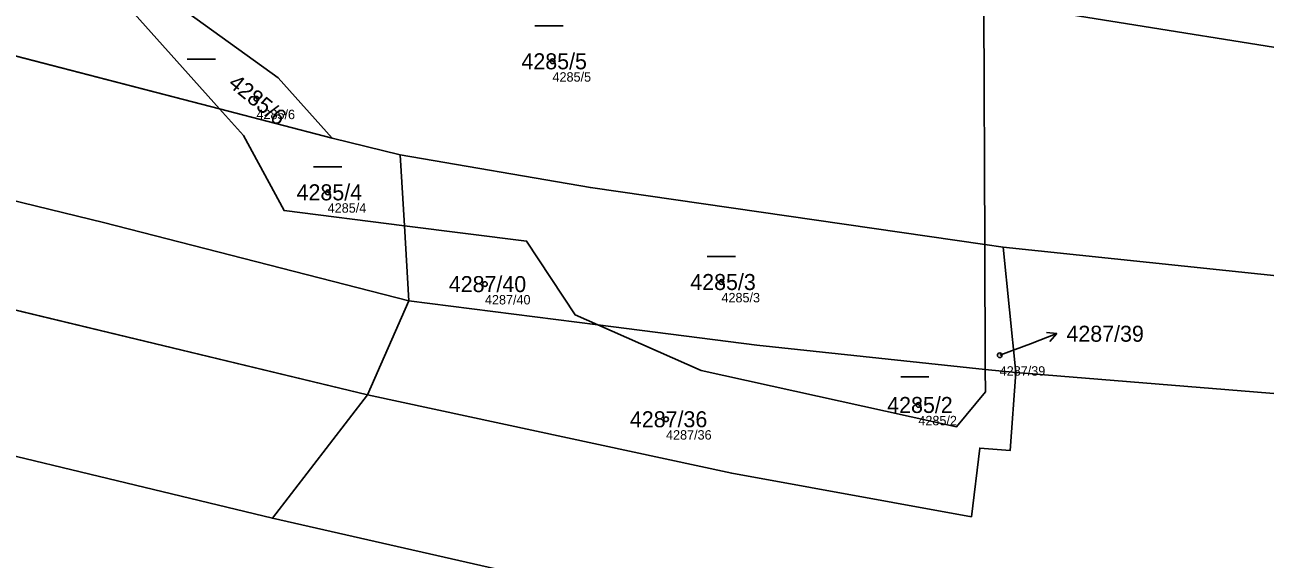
# Model space of a CAD drawing. Extents: x -739214 to -733252, y -1147612 to -1142842.
# Drawn here: x -737521.3 to -737389.7, y -1146366.5 to -1146309.7 of the extents above; entities that cross this region are included whole.
import ezdxf

# ---------------------------------------------------------------- set-up
doc = ezdxf.new("R2010")
doc.units = 0
for name, color, linetype in [('Definiční body', 7, 'Continuous'), ('Hranice parcel', 7, 'Continuous'), ('Parcelní čísla', 7, 'Continuous'), ('Polygon parcely', 7, 'Continuous'), ('Pop  PČ popisy', 7, 'Continuous'), ('Značky kultur', 7, 'Continuous')]:
    doc.layers.add(name, color=color, linetype=linetype)

msp = doc.modelspace()

# ---------------------------------------------------------------- linework, layer by layer
at = {"layer": 'Definiční body'}
for centre in [(-737465.3, -1146313.61), (-737496.72, -1146317.59), (-737489.16, -1146327.52), (-737472.47, -1146337.26), (-737447.37, -1146337.04), (-737417.84, -1146344.82), (-737426.47, -1146350.09), (-737453.25, -1146351.61)]:
    msp.add_circle(centre, 0.25, dxfattribs=at)
at = {"layer": 'Hranice parcel'}
for p, q in [((-737500.64, -1146318.66), (-737526.03, -1146312.09)), ((-737488.68, -1146321.76), (-737500.64, -1146318.66)), ((-737481.47, -1146323.55), (-737488.68, -1146321.76)), ((-737481.47, -1146323.55), (-737481.02, -1146331.07)), ((-737481.02, -1146331.07), (-737480.54, -1146339.05)), ((-737419.37, -1146346.32), (-737419.42, -1146333.06)), ((-737417.46, -1146333.34), (-737419.42, -1146333.06)), ((-737417.46, -1146333.34), (-737416.14, -1146346.66)), ((-737484.93, -1146349), (-737537.75, -1146336.31)), ((-737480.54, -1146339.05), (-737484.93, -1146349)), ((-737460.49, -1146341.6), (-737480.54, -1146339.05)), ((-737416.14, -1146346.66), (-737419.37, -1146346.32)), ((-737495.03, -1146362.12), (-737484.93, -1146349))]:
    msp.add_line(p, q, dxfattribs=at)
for points in [[(-737520.31, -1146288.39), (-737515.16, -1146302.42), (-737500.64, -1146318.66)], [(-737514.27, -1146301.03), (-737494.43, -1146315.37), (-737488.68, -1146321.76)], [(-737419.42, -1146333.06), (-737419.51, -1146308.06), (-737419.33, -1146307.06)], [(-737247.51, -1146336.89), (-737304.02, -1146318.45), (-737349.71, -1146316.82), (-737376.62, -1146314.06), (-737415.57, -1146307.83)], [(-737480.54, -1146339.05), (-737512.96, -1146330.73), (-737570.74, -1146316.63)], [(-737500.64, -1146318.66), (-737498.1, -1146321.5), (-737493.78, -1146329.46), (-737481.02, -1146331.07)], [(-737419.42, -1146333.06), (-737461.27, -1146327.02), (-737481.47, -1146323.55)], [(-737481.02, -1146331.07), (-737468.06, -1146332.7), (-737462.9, -1146340.54), (-737460.49, -1146341.6)], [(-737259.29, -1146365.29), (-737277.93, -1146357.27), (-737289.17, -1146352.82), (-737319.18, -1146345.13), (-737359.06, -1146339.48), (-737417.46, -1146333.34)], [(-737419.37, -1146346.32), (-737443.62, -1146343.75), (-737460.49, -1146341.6)], [(-737460.49, -1146341.6), (-737449.54, -1146346.43), (-737422.44, -1146352.43), (-737419.36, -1146348.71), (-737419.37, -1146346.32)], [(-737495.03, -1146362.12), (-737542.65, -1146350.63), (-737568.61, -1146344.56)], [(-737416.14, -1146346.66), (-737416.72, -1146354.91), (-737419.96, -1146354.67), (-737420.85, -1146361.96), (-737446.28, -1146357.34), (-737484.93, -1146349)], [(-737266.45, -1146377.4), (-737289.26, -1146366.98), (-737320.76, -1146357.91), (-737359.17, -1146351.29), (-737416.14, -1146346.66)], [(-737282.74, -1146406.49), (-737319.69, -1146389.97), (-737378.8, -1146377.66), (-737426.58, -1146371.02), (-737428.85, -1146376.36), (-737464.36, -1146369.08), (-737495.03, -1146362.12)]]:
    msp.add_lwpolyline(points, dxfattribs=at)
at = {"layer": 'Polygon parcely'}
for points in [[(-737378.09, -1146290.52), (-737405.33, -1146283.26), (-737407.64, -1146283), (-737415.57, -1146307.83), (-737376.62, -1146314.06), (-737349.71, -1146316.82), (-737304.02, -1146318.45), (-737247.51, -1146336.89), (-737247.11, -1146335.44), (-737245.31, -1146321.04), (-737299.43, -1146303.89), (-737351.77, -1146295.54)], [(-737514.27, -1146301.03), (-737494.43, -1146315.37), (-737488.68, -1146321.76), (-737481.47, -1146323.55), (-737461.27, -1146327.02), (-737419.42, -1146333.06), (-737419.51, -1146308.06), (-737419.33, -1146307.06), (-737483.95, -1146293.74), (-737516.51, -1146286.95), (-737519.16, -1146287.95)], [(-737520.31, -1146288.39), (-737563.13, -1146304.64), (-737526.03, -1146312.09), (-737500.64, -1146318.66), (-737515.16, -1146302.42)], [(-737519.16, -1146287.95), (-737520.31, -1146288.39), (-737515.16, -1146302.42), (-737500.64, -1146318.66), (-737488.68, -1146321.76), (-737494.43, -1146315.37), (-737514.27, -1146301.03)], [(-737526.03, -1146312.09), (-737563.13, -1146304.64), (-737585.61, -1146313.17), (-737570.74, -1146316.63), (-737512.96, -1146330.73), (-737480.54, -1146339.05), (-737481.02, -1146331.07), (-737493.78, -1146329.46), (-737498.1, -1146321.5), (-737500.64, -1146318.66)], [(-737419.33, -1146307.06), (-737419.51, -1146308.06), (-737419.42, -1146333.06), (-737417.46, -1146333.34), (-737359.06, -1146339.48), (-737319.18, -1146345.13), (-737289.17, -1146352.82), (-737277.93, -1146357.27), (-737259.29, -1146365.29), (-737258.92, -1146364.68), (-737251.01, -1146349.44), (-737247.51, -1146336.89), (-737304.02, -1146318.45), (-737349.71, -1146316.82), (-737376.62, -1146314.06), (-737415.57, -1146307.83)], [(-737570.74, -1146316.63), (-737585.61, -1146313.17), (-737601.84, -1146319.03), (-737608.13, -1146321.18), (-737537.75, -1146336.31), (-737484.93, -1146349), (-737480.54, -1146339.05), (-737512.96, -1146330.73)], [(-737638.58, -1146331.61), (-737568.61, -1146344.56), (-737542.65, -1146350.63), (-737495.03, -1146362.12), (-737484.93, -1146349), (-737537.75, -1146336.31), (-737608.13, -1146321.18), (-737608.92, -1146321.01), (-737626.81, -1146318.35), (-737655.7, -1146328.44)], [(-737498.1, -1146321.5), (-737493.78, -1146329.46), (-737481.02, -1146331.07), (-737481.47, -1146323.55), (-737488.68, -1146321.76), (-737500.64, -1146318.66)], [(-737419.37, -1146346.32), (-737419.42, -1146333.06), (-737461.27, -1146327.02), (-737481.47, -1146323.55), (-737481.02, -1146331.07), (-737468.06, -1146332.7), (-737462.9, -1146340.54), (-737460.49, -1146341.6), (-737443.62, -1146343.75)], [(-737568.61, -1146344.56), (-737638.58, -1146331.61), (-737667.08, -1146341.37), (-737566.58, -1146360.39), (-737482.32, -1146380.43), (-737434.22, -1146389.99), (-737430.66, -1146385.29), (-737380.22, -1146391.77), (-737343.78, -1146398.57), (-737322.93, -1146403.74), (-737287.79, -1146416.77), (-737282.74, -1146406.49), (-737319.69, -1146389.97), (-737378.8, -1146377.66), (-737426.58, -1146371.02), (-737428.85, -1146376.36), (-737464.36, -1146369.08), (-737495.03, -1146362.12), (-737542.65, -1146350.63)], [(-737481.02, -1146331.07), (-737480.54, -1146339.05), (-737460.49, -1146341.6), (-737462.9, -1146340.54), (-737468.06, -1146332.7)], [(-737417.46, -1146333.34), (-737419.42, -1146333.06), (-737419.37, -1146346.32), (-737416.14, -1146346.66)], [(-737277.93, -1146357.27), (-737289.17, -1146352.82), (-737319.18, -1146345.13), (-737359.06, -1146339.48), (-737417.46, -1146333.34), (-737416.14, -1146346.66), (-737359.17, -1146351.29), (-737320.76, -1146357.91), (-737289.26, -1146366.98), (-737266.45, -1146377.4), (-737265.48, -1146375.69), (-737259.29, -1146365.29)], [(-737480.54, -1146339.05), (-737484.93, -1146349), (-737446.28, -1146357.34), (-737420.85, -1146361.96), (-737419.96, -1146354.67), (-737416.72, -1146354.91), (-737416.14, -1146346.66), (-737419.37, -1146346.32), (-737419.36, -1146348.71), (-737422.44, -1146352.43), (-737449.54, -1146346.43), (-737460.49, -1146341.6)], [(-737422.44, -1146352.43), (-737419.36, -1146348.71), (-737419.37, -1146346.32), (-737443.62, -1146343.75), (-737460.49, -1146341.6), (-737449.54, -1146346.43)], [(-737420.85, -1146361.96), (-737446.28, -1146357.34), (-737484.93, -1146349), (-737495.03, -1146362.12), (-737464.36, -1146369.08), (-737428.85, -1146376.36), (-737426.58, -1146371.02), (-737378.8, -1146377.66), (-737319.69, -1146389.97), (-737282.74, -1146406.49), (-737281.19, -1146403.33), (-737266.45, -1146377.4), (-737289.26, -1146366.98), (-737320.76, -1146357.91), (-737359.17, -1146351.29), (-737416.14, -1146346.66), (-737416.72, -1146354.91), (-737419.96, -1146354.67)]]:
    msp.add_lwpolyline(points, close=True, dxfattribs=at)
at = {"layer": 'Pop  PČ popisy'}
for p, q in [((-737414.57, -1146343.59), (-737411.77, -1146342.52)), ((-737411.77, -1146342.52), (-737412.88, -1146342.41)), ((-737411.77, -1146342.52), (-737412.52, -1146343.34)), ((-737417.84, -1146344.82), (-737414.57, -1146343.59))]:
    msp.add_line(p, q, dxfattribs=at)
at = {"layer": 'Značky kultur'}
for p, q in [((-737467.17, -1146309.85), (-737464.17, -1146309.85)), ((-737504.07, -1146313.4), (-737501.07, -1146313.4)), ((-737490.66, -1146324.82), (-737487.66, -1146324.82)), ((-737448.87, -1146334.34), (-737445.87, -1146334.34)), ((-737428.35, -1146347.1), (-737425.35, -1146347.1))]:
    msp.add_line(p, q, dxfattribs=at)

# ---------------------------------------------------------------- texts
at = {"layer": 'Definiční body'}
for s, p in [('4285/5', (-737465.3, -1146315.77)), ('4285/6', (-737496.72, -1146319.75)), ('4285/4', (-737489.16, -1146329.68)), ('4287/40', (-737472.47, -1146339.42)), ('4285/3', (-737447.37, -1146339.2)), ('4287/39', (-737417.84, -1146346.98)), ('4285/2', (-737426.47, -1146352.25)), ('4287/36', (-737453.25, -1146353.77))]:
    msp.add_text(s, height=1, dxfattribs=at).set_placement(p)
at = {"layer": 'Parcelní čísla'}
for s, p in [('4285/5', (-737468.6, -1146314.46)), ('4285/4', (-737492.46, -1146328.37)), ('4287/40', (-737476.31, -1146338.11)), ('4285/3', (-737450.68, -1146337.89)), ('4287/39', (-737410.76, -1146343.38)), ('4285/2', (-737429.78, -1146350.94)), ('4287/36', (-737457.09, -1146352.46))]:
    msp.add_text(s, height=1.7, dxfattribs=at).set_placement(p)
msp.add_text('4285/6', height=1.7, rotation=321, dxfattribs=at).set_placement((-737499.82, -1146316.17))

doc.saveas('drawing.dxf')
